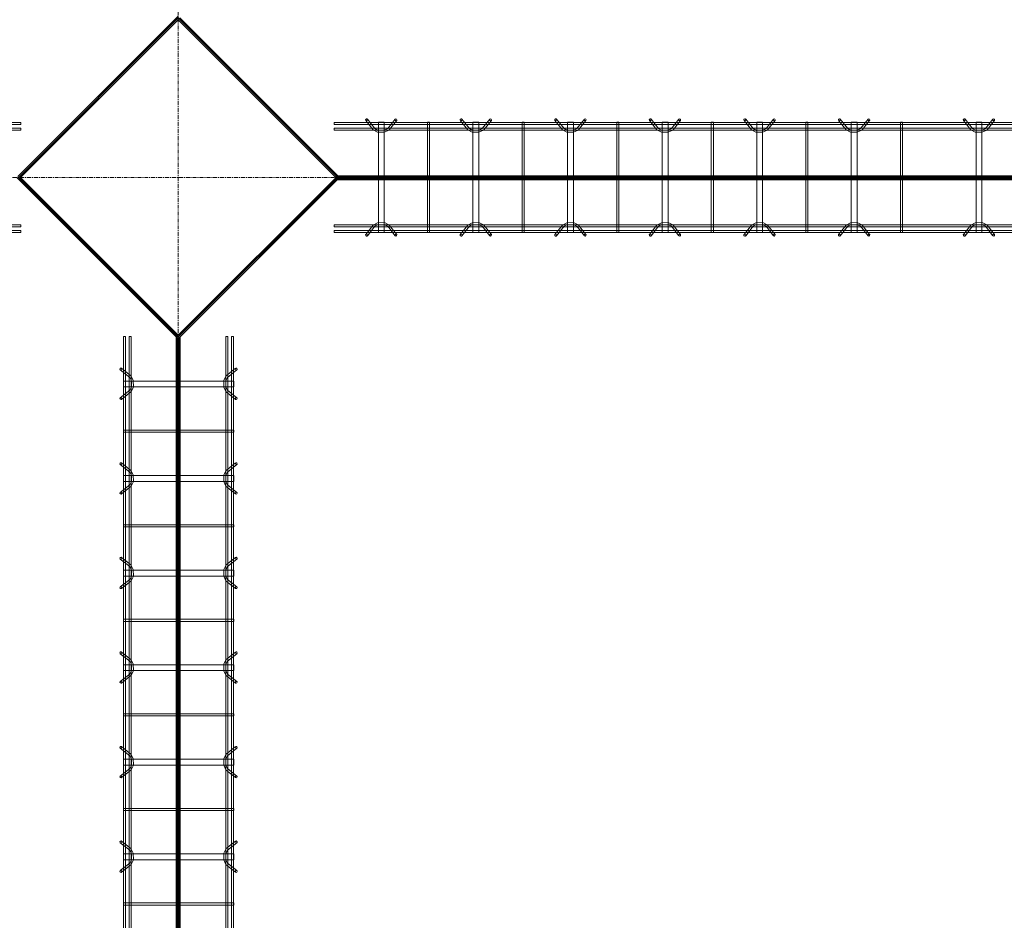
# Model space of a CAD drawing. Header units: inches. Extents: x -4136 to 1945, y -6639 to 12387.
# Tile 495 of 656: x -2193 to -2069, y 11188 to 11302. Entities that reach past the tile are written whole.
import ezdxf

# ---------------------------------------------------------------- set-up
doc = ezdxf.new("R2010")
doc.units = ezdxf.units.IN
doc.header["$MEASUREMENT"] = 0
doc.linetypes.add('Línea de rejilla', pattern=[0.875, 0.5, -0.125, 0.125, -0.125])
for name, color, linetype, lineweight in [('A-FLOR', 7, 'Continuous', 9), ('A-GENM', 7, 'Continuous', 9), ('S-BEAM', 7, 'Continuous', 9), ('S-GRID', 7, 'Continuous', 9)]:
    doc.layers.add(name, color=color, linetype=linetype, lineweight=lineweight)

# ---------------------------------------------------------------- blocks, each defined once
blk = doc.blocks.new('Dowel bar assembly - Dowel bar assembly-672828-SLAB ON GROUND JOINTS')
at = {"layer": 'S-BEAM', "color": 253, "true_color": 0xaaaaaa}
for p, q in [((136, 1.98), (0, 1.98)), ((0, 1.72), (136, 1.72)), ((136, 1.98), (136, 1.72)), ((136, 1.72), (136, 1.98)), ((136, 1.25), (0, 1.25)), ((0, 0.99), (136, 0.99)), ((136, 0.99), (136, 1.25)), ((136, 1.25), (136, 0.99)), ((136, -11.01), (0, -11.01)), ((136, -11.27), (136, -11.01)), ((136, -11.01), (136, -11.27)), ((0, -11.27), (136, -11.27)), ((136, -11.74), (0, -11.74)), ((0, -12), (136, -12)), ((136, -12), (136, -11.74)), ((136, -11.74), (136, -12))]:
    blk.add_line(p, q, dxfattribs=at)
blk = doc.blocks.new('Dowel bar assembly - Dowel bar assembly-673280-SLAB ON GROUND JOINTS')
at = {"layer": 'S-BEAM', "color": 253, "true_color": 0xaaaaaa}
for p, q in [((87.84, 1.98), (0, 1.98)), ((0, 1.98), (0, 1.72)), ((0, 1.72), (0, 1.98)), ((0, 1.72), (87.84, 1.72)), ((4.02, 2.23), (4.97, 1.03)), ((5.18, 1.19), (4.23, 2.39)), ((5.63, 1.99), (5.63, -12.01)), ((6.38, 1.99), (5.63, 1.99)), ((5.63, 1.99), (6.38, 1.99)), ((6.38, -12.01), (6.38, 1.99)), ((7.76, 2.39), (6.81, 1.19)), ((7.01, 1.03), (7.96, 2.23)), ((11.87, 1.99), (11.87, -12.01)), ((12.13, 1.99), (11.87, 1.99)), ((11.87, 1.99), (12.13, 1.99)), ((12.13, -12.01), (12.13, 1.99)), ((16.02, 2.23), (16.97, 1.03)), ((17.18, 1.19), (16.23, 2.39)), ((17.63, 1.99), (17.63, -12.01)), ((18.38, 1.99), (17.63, 1.99)), ((17.63, 1.99), (18.38, 1.99)), ((18.38, -12.01), (18.38, 1.99)), ((19.76, 2.39), (18.81, 1.19)), ((19.01, 1.03), (19.96, 2.23)), ((23.87, 1.99), (23.87, -12.01)), ((24.13, 1.99), (23.87, 1.99)), ((23.87, 1.99), (24.13, 1.99)), ((24.13, -12.01), (24.13, 1.99)), ((28.02, 2.23), (28.97, 1.03)), ((29.18, 1.19), (28.23, 2.39)), ((29.63, 1.99), (29.63, -12.01)), ((30.38, 1.99), (29.63, 1.99)), ((29.63, 1.99), (30.38, 1.99)), ((30.38, -12.01), (30.38, 1.99)), ((31.76, 2.39), (30.81, 1.19)), ((31.01, 1.03), (31.96, 2.23)), ((35.87, 1.99), (35.87, -12.01)), ((36.13, 1.99), (35.87, 1.99)), ((35.87, 1.99), (36.13, 1.99)), ((36.13, -12.01), (36.13, 1.99)), ((40.02, 2.23), (40.97, 1.03)), ((41.18, 1.19), (40.23, 2.39)), ((41.63, 1.99), (41.63, -12.01)), ((42.38, 1.99), (41.63, 1.99)), ((41.63, 1.99), (42.38, 1.99)), ((42.38, -12.01), (42.38, 1.99)), ((43.76, 2.39), (42.81, 1.19)), ((43.01, 1.03), (43.96, 2.23)), ((47.87, 1.99), (47.87, -12.01)), ((48.13, 1.99), (47.87, 1.99)), ((47.87, 1.99), (48.13, 1.99)), ((48.13, -12.01), (48.13, 1.99)), ((52.02, 2.23), (52.97, 1.03)), ((53.18, 1.19), (52.23, 2.39)), ((53.63, 1.99), (53.63, -12.01)), ((54.38, 1.99), (53.63, 1.99)), ((53.63, 1.99), (54.38, 1.99)), ((54.38, -12.01), (54.38, 1.99)), ((55.76, 2.39), (54.81, 1.19)), ((55.01, 1.03), (55.96, 2.23)), ((59.87, 1.99), (59.87, -12.01)), ((60.13, 1.99), (59.87, 1.99)), ((59.87, 1.99), (60.13, 1.99)), ((60.13, -12.01), (60.13, 1.99)), ((64.02, 2.23), (64.97, 1.03)), ((65.18, 1.19), (64.23, 2.39)), ((65.63, 1.99), (65.63, -12.01)), ((66.38, 1.99), (65.63, 1.99)), ((65.63, 1.99), (66.38, 1.99)), ((66.38, -12.01), (66.38, 1.99)), ((67.76, 2.39), (66.81, 1.19)), ((67.01, 1.03), (67.96, 2.23)), ((71.87, 1.99), (71.87, -12.01)), ((72.13, 1.99), (71.87, 1.99)), ((71.87, 1.99), (72.13, 1.99)), ((72.13, -12.01), (72.13, 1.99)), ((79.86, 2.23), (80.81, 1.03)), ((81.01, 1.19), (80.06, 2.39)), ((81.46, 1.99), (81.46, -12.01)), ((82.21, 1.99), (81.46, 1.99)), ((81.46, 1.99), (82.21, 1.99)), ((82.21, -12.01), (82.21, 1.99)), ((83.6, 2.39), (82.65, 1.19)), ((82.85, 1.03), (83.8, 2.23)), ((87.84, 1.98), (87.84, 1.72)), ((87.84, 1.72), (87.84, 1.98)), ((87.84, 1.25), (0, 1.25)), ((0, 0.99), (0, 1.25)), ((0, 1.25), (0, 0.99)), ((0, 0.99), (87.84, 0.99)), ((87.84, 0.99), (87.84, 1.25)), ((87.84, 1.25), (87.84, 0.99)), ((87.84, -11.01), (0, -11.01)), ((0, -11.27), (0, -11.01)), ((0, -11.01), (0, -11.27)), ((4.97, -11.05), (4.02, -12.25)), ((4.23, -12.41), (5.18, -11.21)), ((6.81, -11.21), (7.76, -12.41)), ((7.96, -12.25), (7.01, -11.05)), ((16.97, -11.05), (16.02, -12.25)), ((16.23, -12.41), (17.18, -11.21)), ((18.81, -11.21), (19.76, -12.41)), ((19.96, -12.25), (19.01, -11.05)), ((28.97, -11.05), (28.02, -12.25)), ((28.23, -12.41), (29.18, -11.21)), ((30.81, -11.21), (31.76, -12.41)), ((31.96, -12.25), (31.01, -11.05)), ((40.97, -11.05), (40.02, -12.25)), ((40.23, -12.41), (41.18, -11.21)), ((42.81, -11.21), (43.76, -12.41)), ((43.96, -12.25), (43.01, -11.05)), ((52.97, -11.05), (52.02, -12.25)), ((52.23, -12.41), (53.18, -11.21)), ((54.81, -11.21), (55.76, -12.41)), ((55.96, -12.25), (55.01, -11.05)), ((64.97, -11.05), (64.02, -12.25)), ((64.23, -12.41), (65.18, -11.21)), ((66.81, -11.21), (67.76, -12.41)), ((67.96, -12.25), (67.01, -11.05)), ((80.81, -11.05), (79.86, -12.25)), ((80.06, -12.41), (81.01, -11.21)), ((82.65, -11.21), (83.6, -12.41)), ((83.8, -12.25), (82.85, -11.05)), ((87.84, -11.27), (87.84, -11.01)), ((87.84, -11.01), (87.84, -11.27)), ((0, -11.27), (87.84, -11.27)), ((87.84, -11.74), (0, -11.74)), ((0, -12), (0, -11.74)), ((0, -11.74), (0, -12)), ((0, -12), (87.84, -12)), ((6.38, -12.01), (5.63, -12.01)), ((5.63, -12.01), (6.38, -12.01)), ((12.13, -12.01), (11.87, -12.01)), ((11.87, -12.01), (12.13, -12.01)), ((18.38, -12.01), (17.63, -12.01)), ((17.63, -12.01), (18.38, -12.01)), ((24.13, -12.01), (23.87, -12.01)), ((23.87, -12.01), (24.13, -12.01)), ((30.38, -12.01), (29.63, -12.01)), ((29.63, -12.01), (30.38, -12.01)), ((36.13, -12.01), (35.87, -12.01)), ((35.87, -12.01), (36.13, -12.01)), ((42.38, -12.01), (41.63, -12.01)), ((41.63, -12.01), (42.38, -12.01)), ((48.13, -12.01), (47.87, -12.01)), ((47.87, -12.01), (48.13, -12.01)), ((54.38, -12.01), (53.63, -12.01)), ((53.63, -12.01), (54.38, -12.01)), ((60.13, -12.01), (59.87, -12.01)), ((59.87, -12.01), (60.13, -12.01)), ((66.38, -12.01), (65.63, -12.01)), ((65.63, -12.01), (66.38, -12.01)), ((72.13, -12.01), (71.87, -12.01)), ((71.87, -12.01), (72.13, -12.01)), ((82.21, -12.01), (81.46, -12.01)), ((81.46, -12.01), (82.21, -12.01)), ((87.84, -12), (87.84, -11.74)), ((87.84, -11.74), (87.84, -12))]:
    blk.add_line(p, q, dxfattribs=at)
at = {"layer": 'S-BEAM', "color": 253, "true_color": 0xaaaaaa, "flags": 128}
for points in [[(4.97, 1.03), (5.53, 0.73), (6.39, 0.72), (6.97, 0.99), (7.01, 1.03)], [(5.18, 1.19), (5.62, 0.97), (6.38, 0.98), (6.81, 1.19)], [(16.97, 1.03), (17.53, 0.73), (18.39, 0.72), (18.97, 0.99), (19.01, 1.03)], [(17.18, 1.19), (17.62, 0.97), (18.38, 0.98), (18.81, 1.19)], [(28.97, 1.03), (29.53, 0.73), (30.39, 0.72), (30.97, 0.99), (31.01, 1.03)], [(29.18, 1.19), (29.62, 0.97), (30.38, 0.98), (30.81, 1.19)], [(40.97, 1.03), (41.53, 0.73), (42.39, 0.72), (42.97, 0.99), (43.01, 1.03)], [(41.18, 1.19), (41.62, 0.97), (42.38, 0.98), (42.81, 1.19)], [(52.97, 1.03), (53.53, 0.73), (54.39, 0.72), (54.97, 0.99), (55.01, 1.03)], [(53.18, 1.19), (53.62, 0.97), (54.38, 0.98), (54.81, 1.19)], [(64.97, 1.03), (65.53, 0.73), (66.39, 0.72), (66.97, 0.99), (67.01, 1.03)], [(65.18, 1.19), (65.62, 0.97), (66.38, 0.98), (66.81, 1.19)], [(80.81, 1.03), (81.36, 0.73), (82.22, 0.72), (82.81, 0.99), (82.85, 1.03)], [(81.01, 1.19), (81.46, 0.97), (82.22, 0.98), (82.65, 1.19)], [(4.97, -11.05), (5.53, -10.75), (6.39, -10.74), (6.97, -11.01), (7.01, -11.05)], [(5.18, -11.21), (5.62, -10.99), (6.38, -11), (6.81, -11.21)], [(16.97, -11.05), (17.53, -10.75), (18.39, -10.74), (18.97, -11.01), (19.01, -11.05)], [(17.18, -11.21), (17.62, -10.99), (18.38, -11), (18.81, -11.21)], [(28.97, -11.05), (29.53, -10.75), (30.39, -10.74), (30.97, -11.01), (31.01, -11.05)], [(29.18, -11.21), (29.62, -10.99), (30.38, -11), (30.81, -11.21)], [(40.97, -11.05), (41.53, -10.75), (42.39, -10.74), (42.97, -11.01), (43.01, -11.05)], [(41.18, -11.21), (41.62, -10.99), (42.38, -11), (42.81, -11.21)], [(52.97, -11.05), (53.53, -10.75), (54.39, -10.74), (54.97, -11.01), (55.01, -11.05)], [(53.18, -11.21), (53.62, -10.99), (54.38, -11), (54.81, -11.21)], [(64.97, -11.05), (65.53, -10.75), (66.39, -10.74), (66.97, -11.01), (67.01, -11.05)], [(65.18, -11.21), (65.62, -10.99), (66.38, -11), (66.81, -11.21)], [(80.81, -11.05), (81.36, -10.75), (82.22, -10.74), (82.81, -11.01), (82.85, -11.05)], [(81.01, -11.21), (81.46, -10.99), (82.22, -11), (82.65, -11.21)]]:
    blk.add_lwpolyline(points, dxfattribs=at)
at = {"layer": 'S-BEAM', "color": 253, "true_color": 0xaaaaaa}
for centre, major_axis, start_param, end_param in [((4.12, 2.31), (0.101, 0.08), 5.709265, 8.850858), ((4.12, 2.31), (0.101, 0.08), 2.567673, 5.709265), ((7.86, 2.31), (-0.101, 0.08), 3.715513, 6.857105), ((7.86, 2.31), (-0.101, 0.08), 0.57392, 3.715513), ((16.12, 2.31), (0.101, 0.08), 5.709265, 8.850858), ((16.12, 2.31), (0.101, 0.08), 2.567673, 5.709265), ((19.86, 2.31), (-0.101, 0.08), 3.715513, 6.857105), ((19.86, 2.31), (-0.101, 0.08), 0.57392, 3.715513), ((28.12, 2.31), (0.101, 0.08), 5.709265, 8.850858), ((28.12, 2.31), (0.101, 0.08), 2.567673, 5.709265), ((31.86, 2.31), (-0.101, 0.08), 3.715513, 6.857105), ((31.86, 2.31), (-0.101, 0.08), 0.57392, 3.715513), ((40.12, 2.31), (0.101, 0.08), 5.709265, 8.850858), ((40.12, 2.31), (0.101, 0.08), 2.567673, 5.709265), ((43.86, 2.31), (-0.101, 0.08), 3.715513, 6.857105), ((43.86, 2.31), (-0.101, 0.08), 0.57392, 3.715513), ((52.12, 2.31), (0.101, 0.08), 5.709265, 8.850858), ((52.12, 2.31), (0.101, 0.08), 2.567673, 5.709265), ((55.86, 2.31), (-0.101, 0.08), 3.715513, 6.857105), ((55.86, 2.31), (-0.101, 0.08), 0.57392, 3.715513), ((64.12, 2.31), (0.101, 0.08), 5.709265, 8.850858), ((64.12, 2.31), (0.101, 0.08), 2.567673, 5.709265), ((67.86, 2.31), (-0.101, 0.08), 3.715513, 6.857105), ((67.86, 2.31), (-0.101, 0.08), 0.57392, 3.715513), ((79.96, 2.31), (0.101, 0.08), 5.709265, 8.850858), ((79.96, 2.31), (0.101, 0.08), 2.567673, 5.709265), ((83.7, 2.31), (-0.101, 0.08), 3.715513, 6.857105), ((83.7, 2.31), (-0.101, 0.08), 0.57392, 3.715513), ((4.12, -12.33), (-0.101, 0.08), 3.715513, 6.857105), ((4.12, -12.33), (-0.101, 0.08), 0.57392, 3.715513), ((7.86, -12.33), (0.101, 0.08), 5.709265, 8.850858), ((7.86, -12.33), (0.101, 0.08), 2.567673, 5.709265), ((16.12, -12.33), (-0.101, 0.08), 3.715513, 6.857105), ((16.12, -12.33), (-0.101, 0.08), 0.57392, 3.715513), ((19.86, -12.33), (0.101, 0.08), 5.709265, 8.850858), ((19.86, -12.33), (0.101, 0.08), 2.567673, 5.709265), ((28.12, -12.33), (-0.101, 0.08), 3.715513, 6.857105), ((28.12, -12.33), (-0.101, 0.08), 0.57392, 3.715513), ((31.86, -12.33), (0.101, 0.08), 5.709265, 8.850858), ((31.86, -12.33), (0.101, 0.08), 2.567673, 5.709265), ((40.12, -12.33), (-0.101, 0.08), 3.715513, 6.857105), ((40.12, -12.33), (-0.101, 0.08), 0.57392, 3.715513), ((43.86, -12.33), (0.101, 0.08), 5.709265, 8.850858), ((43.86, -12.33), (0.101, 0.08), 2.567673, 5.709265), ((52.12, -12.33), (-0.101, 0.08), 3.715513, 6.857105), ((52.12, -12.33), (-0.101, 0.08), 0.57392, 3.715513), ((55.86, -12.33), (0.101, 0.08), 5.709265, 8.850858), ((55.86, -12.33), (0.101, 0.08), 2.567673, 5.709265), ((64.12, -12.33), (-0.101, 0.08), 3.715513, 6.857105), ((64.12, -12.33), (-0.101, 0.08), 0.57392, 3.715513), ((67.86, -12.33), (0.101, 0.08), 5.709265, 8.850858), ((67.86, -12.33), (0.101, 0.08), 2.567673, 5.709265), ((79.96, -12.33), (-0.101, 0.08), 3.715513, 6.857105), ((79.96, -12.33), (-0.101, 0.08), 0.57392, 3.715513), ((83.7, -12.33), (0.101, 0.08), 5.709265, 8.850858), ((83.7, -12.33), (0.101, 0.08), 2.567673, 5.709265)]:
    blk.add_ellipse(centre, major_axis=major_axis, ratio=0.816528, start_param=start_param, end_param=end_param, dxfattribs=at)
blk = doc.blocks.new('Dowel bar assembly - Dowel bar assembly-675243-SLAB ON GROUND JOINTS')
at = {"layer": 'S-BEAM', "color": 253, "true_color": 0xaaaaaa}
for p, q in [((425.51, 1.98), (0, 1.98)), ((0, 1.98), (0, 1.72)), ((0, 1.72), (0, 1.98)), ((0, 1.72), (425.51, 1.72)), ((4.02, 2.23), (4.97, 1.03)), ((5.18, 1.19), (4.23, 2.39)), ((5.63, 1.99), (5.63, -12.01)), ((6.38, 1.99), (5.63, 1.99)), ((5.63, 1.99), (6.38, 1.99)), ((6.38, -12.01), (6.38, 1.99)), ((7.76, 2.39), (6.81, 1.19)), ((7.01, 1.03), (7.96, 2.23)), ((11.87, 1.99), (11.87, -12.01)), ((12.13, 1.99), (11.87, 1.99)), ((11.87, 1.99), (12.13, 1.99)), ((12.13, -12.01), (12.13, 1.99)), ((16.02, 2.23), (16.97, 1.03)), ((17.18, 1.19), (16.23, 2.39)), ((17.63, 1.99), (17.63, -12.01)), ((18.38, 1.99), (17.63, 1.99)), ((17.63, 1.99), (18.38, 1.99)), ((18.38, -12.01), (18.38, 1.99)), ((19.76, 2.39), (18.81, 1.19)), ((19.01, 1.03), (19.96, 2.23)), ((23.87, 1.99), (23.87, -12.01)), ((24.13, 1.99), (23.87, 1.99)), ((23.87, 1.99), (24.13, 1.99)), ((24.13, -12.01), (24.13, 1.99)), ((28.02, 2.23), (28.97, 1.03)), ((29.18, 1.19), (28.23, 2.39)), ((29.63, 1.99), (29.63, -12.01)), ((30.38, 1.99), (29.63, 1.99)), ((29.63, 1.99), (30.38, 1.99)), ((30.38, -12.01), (30.38, 1.99)), ((31.76, 2.39), (30.81, 1.19)), ((31.01, 1.03), (31.96, 2.23)), ((35.87, 1.99), (35.87, -12.01)), ((36.13, 1.99), (35.87, 1.99)), ((35.87, 1.99), (36.13, 1.99)), ((36.13, -12.01), (36.13, 1.99)), ((40.02, 2.23), (40.97, 1.03)), ((41.18, 1.19), (40.23, 2.39)), ((41.63, 1.99), (41.63, -12.01)), ((42.38, 1.99), (41.63, 1.99)), ((41.63, 1.99), (42.38, 1.99)), ((42.38, -12.01), (42.38, 1.99)), ((43.76, 2.39), (42.81, 1.19)), ((43.01, 1.03), (43.96, 2.23)), ((47.87, 1.99), (47.87, -12.01)), ((48.13, 1.99), (47.87, 1.99)), ((47.87, 1.99), (48.13, 1.99)), ((48.13, -12.01), (48.13, 1.99)), ((52.02, 2.23), (52.97, 1.03)), ((53.18, 1.19), (52.23, 2.39)), ((53.63, 1.99), (53.63, -12.01)), ((54.38, 1.99), (53.63, 1.99)), ((53.63, 1.99), (54.38, 1.99)), ((54.38, -12.01), (54.38, 1.99)), ((55.76, 2.39), (54.81, 1.19)), ((55.01, 1.03), (55.96, 2.23)), ((59.87, 1.99), (59.87, -12.01)), ((60.13, 1.99), (59.87, 1.99)), ((59.87, 1.99), (60.13, 1.99)), ((60.13, -12.01), (60.13, 1.99)), ((64.02, 2.23), (64.97, 1.03)), ((65.18, 1.19), (64.23, 2.39)), ((65.63, 1.99), (65.63, -12.01)), ((66.38, 1.99), (65.63, 1.99)), ((65.63, 1.99), (66.38, 1.99)), ((66.38, -12.01), (66.38, 1.99)), ((67.76, 2.39), (66.81, 1.19)), ((67.01, 1.03), (67.96, 2.23)), ((71.87, 1.99), (71.87, -12.01)), ((72.13, 1.99), (71.87, 1.99)), ((71.87, 1.99), (72.13, 1.99)), ((72.13, -12.01), (72.13, 1.99)), ((425.51, 1.25), (0, 1.25)), ((0, 0.99), (0, 1.25)), ((0, 1.25), (0, 0.99)), ((0, 0.99), (425.51, 0.99)), ((425.51, -11.01), (0, -11.01)), ((0, -11.27), (0, -11.01)), ((0, -11.01), (0, -11.27)), ((4.97, -11.05), (4.02, -12.25)), ((4.23, -12.41), (5.18, -11.21)), ((6.81, -11.21), (7.76, -12.41)), ((7.96, -12.25), (7.01, -11.05)), ((16.97, -11.05), (16.02, -12.25)), ((16.23, -12.41), (17.18, -11.21)), ((18.81, -11.21), (19.76, -12.41)), ((19.96, -12.25), (19.01, -11.05)), ((28.97, -11.05), (28.02, -12.25)), ((28.23, -12.41), (29.18, -11.21)), ((30.81, -11.21), (31.76, -12.41)), ((31.96, -12.25), (31.01, -11.05)), ((40.97, -11.05), (40.02, -12.25)), ((40.23, -12.41), (41.18, -11.21)), ((42.81, -11.21), (43.76, -12.41)), ((43.96, -12.25), (43.01, -11.05)), ((52.97, -11.05), (52.02, -12.25)), ((52.23, -12.41), (53.18, -11.21)), ((54.81, -11.21), (55.76, -12.41)), ((55.96, -12.25), (55.01, -11.05)), ((64.97, -11.05), (64.02, -12.25)), ((64.23, -12.41), (65.18, -11.21)), ((66.81, -11.21), (67.76, -12.41)), ((67.96, -12.25), (67.01, -11.05)), ((0, -11.27), (425.51, -11.27)), ((425.51, -11.74), (0, -11.74)), ((0, -12), (0, -11.74)), ((0, -11.74), (0, -12)), ((0, -12), (425.51, -12)), ((6.38, -12.01), (5.63, -12.01)), ((5.63, -12.01), (6.38, -12.01)), ((12.13, -12.01), (11.87, -12.01)), ((11.87, -12.01), (12.13, -12.01)), ((18.38, -12.01), (17.63, -12.01)), ((17.63, -12.01), (18.38, -12.01)), ((24.13, -12.01), (23.87, -12.01)), ((23.87, -12.01), (24.13, -12.01)), ((30.38, -12.01), (29.63, -12.01)), ((29.63, -12.01), (30.38, -12.01)), ((36.13, -12.01), (35.87, -12.01)), ((35.87, -12.01), (36.13, -12.01)), ((42.38, -12.01), (41.63, -12.01)), ((41.63, -12.01), (42.38, -12.01)), ((48.13, -12.01), (47.87, -12.01)), ((47.87, -12.01), (48.13, -12.01)), ((54.38, -12.01), (53.63, -12.01)), ((53.63, -12.01), (54.38, -12.01)), ((60.13, -12.01), (59.87, -12.01)), ((59.87, -12.01), (60.13, -12.01)), ((66.38, -12.01), (65.63, -12.01)), ((65.63, -12.01), (66.38, -12.01)), ((72.13, -12.01), (71.87, -12.01)), ((71.87, -12.01), (72.13, -12.01))]:
    blk.add_line(p, q, dxfattribs=at)
at = {"layer": 'S-BEAM', "color": 253, "true_color": 0xaaaaaa, "flags": 128}
for points in [[(4.97, 1.03), (5.53, 0.73), (6.39, 0.72), (6.97, 0.99), (7.01, 1.03)], [(5.18, 1.19), (5.62, 0.97), (6.38, 0.98), (6.81, 1.19)], [(16.97, 1.03), (17.53, 0.73), (18.39, 0.72), (18.97, 0.99), (19.01, 1.03)], [(17.18, 1.19), (17.62, 0.97), (18.38, 0.98), (18.81, 1.19)], [(28.97, 1.03), (29.53, 0.73), (30.39, 0.72), (30.97, 0.99), (31.01, 1.03)], [(29.18, 1.19), (29.62, 0.97), (30.38, 0.98), (30.81, 1.19)], [(40.97, 1.03), (41.53, 0.73), (42.39, 0.72), (42.97, 0.99), (43.01, 1.03)], [(41.18, 1.19), (41.62, 0.97), (42.38, 0.98), (42.81, 1.19)], [(52.97, 1.03), (53.53, 0.73), (54.39, 0.72), (54.97, 0.99), (55.01, 1.03)], [(53.18, 1.19), (53.62, 0.97), (54.38, 0.98), (54.81, 1.19)], [(64.97, 1.03), (65.53, 0.73), (66.39, 0.72), (66.97, 0.99), (67.01, 1.03)], [(65.18, 1.19), (65.62, 0.97), (66.38, 0.98), (66.81, 1.19)], [(4.97, -11.05), (5.53, -10.75), (6.39, -10.74), (6.97, -11.01), (7.01, -11.05)], [(5.18, -11.21), (5.62, -10.99), (6.38, -11), (6.81, -11.21)], [(16.97, -11.05), (17.53, -10.75), (18.39, -10.74), (18.97, -11.01), (19.01, -11.05)], [(17.18, -11.21), (17.62, -10.99), (18.38, -11), (18.81, -11.21)], [(28.97, -11.05), (29.53, -10.75), (30.39, -10.74), (30.97, -11.01), (31.01, -11.05)], [(29.18, -11.21), (29.62, -10.99), (30.38, -11), (30.81, -11.21)], [(40.97, -11.05), (41.53, -10.75), (42.39, -10.74), (42.97, -11.01), (43.01, -11.05)], [(41.18, -11.21), (41.62, -10.99), (42.38, -11), (42.81, -11.21)], [(52.97, -11.05), (53.53, -10.75), (54.39, -10.74), (54.97, -11.01), (55.01, -11.05)], [(53.18, -11.21), (53.62, -10.99), (54.38, -11), (54.81, -11.21)], [(64.97, -11.05), (65.53, -10.75), (66.39, -10.74), (66.97, -11.01), (67.01, -11.05)], [(65.18, -11.21), (65.62, -10.99), (66.38, -11), (66.81, -11.21)]]:
    blk.add_lwpolyline(points, dxfattribs=at)
at = {"layer": 'S-BEAM', "color": 253, "true_color": 0xaaaaaa}
for centre, major_axis, start_param, end_param in [((4.12, 2.31), (0.101, 0.08), 5.709265, 8.850858), ((4.12, 2.31), (0.101, 0.08), 2.567673, 5.709265), ((7.86, 2.31), (-0.101, 0.08), 3.715513, 6.857105), ((7.86, 2.31), (-0.101, 0.08), 0.57392, 3.715513), ((16.12, 2.31), (0.101, 0.08), 5.709265, 8.850858), ((16.12, 2.31), (0.101, 0.08), 2.567673, 5.709265), ((19.86, 2.31), (-0.101, 0.08), 3.715513, 6.857105), ((19.86, 2.31), (-0.101, 0.08), 0.57392, 3.715513), ((28.12, 2.31), (0.101, 0.08), 5.709265, 8.850858), ((28.12, 2.31), (0.101, 0.08), 2.567673, 5.709265), ((31.86, 2.31), (-0.101, 0.08), 3.715513, 6.857105), ((31.86, 2.31), (-0.101, 0.08), 0.57392, 3.715513), ((40.12, 2.31), (0.101, 0.08), 5.709265, 8.850858), ((40.12, 2.31), (0.101, 0.08), 2.567673, 5.709265), ((43.86, 2.31), (-0.101, 0.08), 3.715513, 6.857105), ((43.86, 2.31), (-0.101, 0.08), 0.57392, 3.715513), ((52.12, 2.31), (0.101, 0.08), 5.709265, 8.850858), ((52.12, 2.31), (0.101, 0.08), 2.567673, 5.709265), ((55.86, 2.31), (-0.101, 0.08), 3.715513, 6.857105), ((55.86, 2.31), (-0.101, 0.08), 0.57392, 3.715513), ((64.12, 2.31), (0.101, 0.08), 5.709265, 8.850858), ((64.12, 2.31), (0.101, 0.08), 2.567673, 5.709265), ((67.86, 2.31), (-0.101, 0.08), 3.715513, 6.857105), ((67.86, 2.31), (-0.101, 0.08), 0.57392, 3.715513), ((4.12, -12.33), (-0.101, 0.08), 3.715513, 6.857105), ((4.12, -12.33), (-0.101, 0.08), 0.57392, 3.715513), ((7.86, -12.33), (0.101, 0.08), 5.709265, 8.850858), ((7.86, -12.33), (0.101, 0.08), 2.567673, 5.709265), ((16.12, -12.33), (-0.101, 0.08), 3.715513, 6.857105), ((16.12, -12.33), (-0.101, 0.08), 0.57392, 3.715513), ((19.86, -12.33), (0.101, 0.08), 5.709265, 8.850858), ((19.86, -12.33), (0.101, 0.08), 2.567673, 5.709265), ((28.12, -12.33), (-0.101, 0.08), 3.715513, 6.857105), ((28.12, -12.33), (-0.101, 0.08), 0.57392, 3.715513), ((31.86, -12.33), (0.101, 0.08), 5.709265, 8.850858), ((31.86, -12.33), (0.101, 0.08), 2.567673, 5.709265), ((40.12, -12.33), (-0.101, 0.08), 3.715513, 6.857105), ((40.12, -12.33), (-0.101, 0.08), 0.57392, 3.715513), ((43.86, -12.33), (0.101, 0.08), 5.709265, 8.850858), ((43.86, -12.33), (0.101, 0.08), 2.567673, 5.709265), ((52.12, -12.33), (-0.101, 0.08), 3.715513, 6.857105), ((52.12, -12.33), (-0.101, 0.08), 0.57392, 3.715513), ((55.86, -12.33), (0.101, 0.08), 5.709265, 8.850858), ((55.86, -12.33), (0.101, 0.08), 2.567673, 5.709265), ((64.12, -12.33), (-0.101, 0.08), 3.715513, 6.857105), ((64.12, -12.33), (-0.101, 0.08), 0.57392, 3.715513), ((67.86, -12.33), (0.101, 0.08), 5.709265, 8.850858), ((67.86, -12.33), (0.101, 0.08), 2.567673, 5.709265)]:
    blk.add_ellipse(centre, major_axis=major_axis, ratio=0.816528, start_param=start_param, end_param=end_param, dxfattribs=at)

msp = doc.modelspace()

# ---------------------------------------------------------------- hatches: boundary and pattern name
at = {"layer": 'A-GENM', "true_color": 0xff0000}
for points in [[(-2173.32374, 11302.90475), (-2173.10103, 11302.68204), (-2173.32374, 11302.45933), (-2193.34367, 11282.4394), (-2193.45502, 11282.32804), (-2193.67773, 11282.55075), (-2193.59224, 11282.63625)], [(-2173.32374, 11302.90475), (-2173.10103, 11302.68204), (-2173.32374, 11302.45933), (-2193.34367, 11282.4394), (-2193.45502, 11282.32804), (-2193.67773, 11282.55075)], [(-2153.19245, 11282.32804), (-2173.32374, 11302.45933), (-2173.10103, 11302.68204), (-2152.96974, 11282.55075)], [(-2153.19245, 11282.32804), (-2173.32374, 11302.45933), (-2173.10103, 11302.68204), (-2152.96974, 11282.55075)], [(-2193.78909, 11282.4394), (-2193.67773, 11282.55075), (-2193.45502, 11282.32804), (-2193.34367, 11282.4394), (-2173.32374, 11262.41947), (-2173.43509, 11262.30811), (-2173.21238, 11262.0854), (-2173.32374, 11261.97404), (-2173.52059, 11262.1709), (-2193.59224, 11282.24255)], [(-2193.78909, 11282.4394), (-2193.74565, 11282.48284), (-2193.67773, 11282.55075), (-2193.45502, 11282.32804), (-2193.34367, 11282.4394), (-2173.32374, 11262.41947), (-2173.43509, 11262.30811), (-2173.21238, 11262.0854), (-2173.2803, 11262.01748), (-2173.32374, 11261.97404), (-2173.36718, 11262.01748), (-2193.74565, 11282.39596)], [(-2173.43509, 11262.30811), (-2173.32374, 11262.41947), (-2153.29154, 11282.45166), (-2153.1504, 11282.59281), (-2153.0811, 11282.66211), (-2153.0118, 11282.59281), (-2152.85839, 11282.4394), (-2153.09868, 11282.19911), (-2173.12689, 11262.1709), (-2173.21238, 11262.0854)], [(-2173.43509, 11262.30811), (-2173.32374, 11262.41947), (-2153.0811, 11282.66211), (-2152.85839, 11282.4394), (-2152.94527, 11282.35252), (-2173.21238, 11262.0854)]]:
    msp.add_hatch(color=1, dxfattribs=at).paths.add_polyline_path(points, flags=0)
at = {"layer": 'A-GENM', "true_color": 0x0000ff}
for points in [[(-2153.29154, 11282.64941), (-2153.0938, 11282.64941), (-2153.29154, 11282.45166)], [(-2153.29154, 11282.64789), (-2153.09532, 11282.64789), (-2153.29154, 11282.45166)], [(-2153.29154, 11282.56253), (-2153.18068, 11282.56253), (-2153.29154, 11282.45166)], [(-2153.29154, 11282.56101), (-2153.1822, 11282.56101), (-2153.29154, 11282.45166)], [(-1943.32374, 11282.13933), (-2153.15845, 11282.13933), (-2152.85839, 11282.4394), (-2152.98152, 11282.56253), (-1943.32374, 11282.56253)], [(-1943.32374, 11282.19911), (-2153.09868, 11282.19911), (-2152.85839, 11282.4394), (-2153.0118, 11282.59281), (-1943.32374, 11282.59281)], [(-1943.32374, 11282.21697), (-2153.08082, 11282.21697), (-2152.85839, 11282.4394), (-2152.98, 11282.56101), (-1943.32374, 11282.56101)], [(-1943.32374, 11282.22621), (-2153.07157, 11282.22621), (-2152.85839, 11282.4394), (-2153.06688, 11282.64789), (-1943.32374, 11282.64789)], [(-1943.32374, 11282.4394), (-2152.85839, 11282.4394), (-2153.0684, 11282.64941), (-1943.32374, 11282.64941)], [(-1943.32374, 11282.35252), (-2152.94527, 11282.35252), (-2152.85839, 11282.4394), (-1943.32374, 11282.4394)], [(-2173.58036, 10836.55815), (-2173.58036, 11262.23067), (-2173.32374, 11261.97404), (-2173.15717, 11262.14062), (-2173.15717, 10836.55815)], [(-2173.52059, 10836.55815), (-2173.52059, 11262.1709), (-2173.32374, 11261.97404), (-2173.21238, 11262.0854), (-2173.12689, 11262.1709), (-2173.12689, 10836.55815)], [(-2173.50273, 10836.55815), (-2173.50273, 11262.15304), (-2173.32374, 11261.97404), (-2173.15869, 11262.13909), (-2173.15869, 10836.55815)], [(-2173.49348, 10836.55815), (-2173.49348, 11262.14379), (-2173.32374, 11261.97404), (-2173.07181, 11262.22598), (-2173.07181, 10836.55815)], [(-2173.36718, 10836.55815), (-2173.36718, 11262.01748), (-2173.32374, 11261.97404), (-2173.2803, 11262.01748), (-2173.2803, 10836.55815)], [(-2173.2803, 10836.55815), (-2173.2803, 11262.01748), (-2173.07029, 11262.2275), (-2173.07029, 10836.55815)]]:
    msp.add_hatch(color=5, dxfattribs=at).paths.add_polyline_path(points, flags=0)

# ---------------------------------------------------------------- linework, layer by layer
at = {"layer": 'A-FLOR'}
for p, q in [((-2193.56638, 11282.4394), (-2173.32374, 11302.68204)), ((-2173.32374, 11302.68204), (-2153.0811, 11282.4394)), ((-2173.32374, 11262.19676), (-2193.56638, 11282.4394)), ((-2153.0811, 11282.4394), (-2173.32374, 11262.19676))]:
    msp.add_line(p, q, dxfattribs=at)
at = {"layer": 'A-GENM', "color": 1, "true_color": 0xff0000}
for p, q in [((-2193.67773, 11282.55075), (-2173.32374, 11302.90475)), ((-2173.32374, 11302.90475), (-2193.67773, 11282.55075)), ((-2193.63161, 11282.59688), (-2173.32374, 11302.90475)), ((-2173.32374, 11302.90475), (-2193.59224, 11282.63625)), ((-2193.34367, 11282.4394), (-2173.32374, 11302.45933)), ((-2193.34367, 11282.4394), (-2173.32374, 11302.45933)), ((-2173.32374, 11302.45933), (-2193.34367, 11282.4394)), ((-2173.32374, 11302.45933), (-2193.34367, 11282.4394)), ((-2173.32374, 11302.45933), (-2153.19245, 11282.32804)), ((-2173.32374, 11302.45933), (-2153.19245, 11282.32804)), ((-2153.19245, 11282.32804), (-2173.32374, 11302.45933)), ((-2153.19245, 11282.32804), (-2173.32374, 11302.45933)), ((-2173.10103, 11302.68204), (-2152.96974, 11282.55075)), ((-2152.96974, 11282.55075), (-2173.10103, 11302.68204)), ((-2173.10103, 11302.68204), (-2152.96974, 11282.55075)), ((-2152.96974, 11282.55075), (-2173.10103, 11302.68204)), ((-2173.36718, 11262.01748), (-2193.74565, 11282.39596)), ((-2193.63161, 11282.28192), (-2173.48122, 11262.13152)), ((-2173.50273, 11262.15304), (-2193.6101, 11282.26041)), ((-2193.59224, 11282.24255), (-2173.52059, 11262.1709)), ((-2193.34367, 11282.4394), (-2173.32374, 11262.41947)), ((-2173.32374, 11262.41947), (-2193.34367, 11282.4394)), ((-2193.34367, 11282.4394), (-2173.32374, 11262.41947)), ((-2173.32374, 11262.41947), (-2193.34367, 11282.4394)), ((-2173.32374, 11262.41947), (-2153.0811, 11282.66211)), ((-2153.0811, 11282.66211), (-2173.32374, 11262.41947)), ((-2173.32374, 11262.41947), (-2153.29154, 11282.45166)), ((-2153.29154, 11282.45166), (-2173.32374, 11262.41947)), ((-2152.94527, 11282.35252), (-2173.21238, 11262.0854)), ((-2153.08082, 11282.21697), (-2173.21238, 11262.0854)), ((-2173.16626, 11262.13152), (-2153.05931, 11282.23848)), ((-2153.19245, 11282.32804), (-2152.96974, 11282.55075)), ((-2152.96974, 11282.55075), (-2153.19245, 11282.32804)), ((-2152.96974, 11282.55075), (-2153.19245, 11282.32804)), ((-2153.19245, 11282.32804), (-2152.96974, 11282.55075)), ((-2153.18977, 11282.55344), (-2153.0811, 11282.66211)), ((-2153.0811, 11282.66211), (-2153.1504, 11282.59281)), ((-2152.97243, 11282.55344), (-2153.0811, 11282.66211)), ((-2153.0811, 11282.66211), (-2153.0118, 11282.59281)), ((-2153.0811, 11282.66211), (-2152.85839, 11282.4394)), ((-2152.85839, 11282.4394), (-2153.0811, 11282.66211)), ((-2152.99394, 11282.30385), (-2153.08082, 11282.21697)), ((-2152.85839, 11282.4394), (-2152.99394, 11282.30385)), ((-2152.85839, 11282.4394), (-2152.94527, 11282.35252)), ((-2173.12689, 11262.1709), (-2153.09868, 11282.19911)), ((-2173.41585, 11262.06616), (-2173.50273, 11262.15304)), ((-2173.32374, 11261.97404), (-2173.41585, 11262.06616)), ((-2173.32374, 11261.97404), (-2173.36718, 11262.01748)), ((-2173.32374, 11261.97404), (-2173.21238, 11262.0854)), ((-2173.2803, 11262.01748), (-2173.32374, 11261.97404)), ((-2173.21238, 11262.0854), (-2173.2803, 11262.01748))]:
    msp.add_line(p, q, dxfattribs=at)
at = {"layer": 'A-GENM', "color": 5, "true_color": 0x0000ff}
for p, q in [((-2153.29154, 11282.45166), (-2153.29154, 11282.64941)), ((-2153.29154, 11282.64941), (-2153.29154, 11282.45166)), ((-2153.29154, 11282.45166), (-2153.0938, 11282.64941)), ((-2153.0938, 11282.64941), (-2153.29154, 11282.64941)), ((-2153.0938, 11282.64941), (-2153.29154, 11282.45166)), ((-2153.29154, 11282.45166), (-2153.09532, 11282.64789)), ((-2153.09532, 11282.64789), (-2153.29154, 11282.64789)), ((-2153.09532, 11282.64789), (-2153.29154, 11282.45166)), ((-2153.29154, 11282.64789), (-2153.29154, 11282.45166)), ((-2153.29154, 11282.45166), (-2153.29154, 11282.64789)), ((-2153.29154, 11282.45166), (-2153.29154, 11282.59281)), ((-2153.29154, 11282.59281), (-2153.29154, 11282.55344)), ((-2153.29154, 11282.59281), (-2153.1504, 11282.59281)), ((-2153.29154, 11282.59281), (-2153.1504, 11282.59281)), ((-2153.29154, 11282.45166), (-2153.29154, 11282.56253)), ((-2153.29154, 11282.56253), (-2153.29154, 11282.45166)), ((-2153.29154, 11282.45166), (-2153.18068, 11282.56253)), ((-2153.18068, 11282.56253), (-2153.29154, 11282.56253)), ((-2153.18068, 11282.56253), (-2153.29154, 11282.45166)), ((-2153.29154, 11282.45166), (-2153.1822, 11282.56101)), ((-2153.1822, 11282.56101), (-2153.29154, 11282.56101)), ((-2153.1822, 11282.56101), (-2153.29154, 11282.45166)), ((-2153.29154, 11282.56101), (-2153.29154, 11282.45166)), ((-2153.29154, 11282.45166), (-2153.29154, 11282.56101)), ((-2153.29154, 11282.55344), (-2153.29154, 11282.45166)), ((-2153.18977, 11282.55344), (-2153.29154, 11282.55344)), ((-2153.18977, 11282.55344), (-2153.29154, 11282.55344)), ((-2153.18977, 11282.55344), (-2153.1504, 11282.59281)), ((-2153.15845, 11282.13933), (-2152.85839, 11282.4394)), ((-2152.85839, 11282.4394), (-2153.15845, 11282.13933)), ((-2153.09868, 11282.19911), (-2153.05931, 11282.23848)), ((-2153.08082, 11282.21697), (-2152.85839, 11282.4394)), ((-2152.99394, 11282.30385), (-2153.08082, 11282.21697)), ((-2153.08082, 11282.21697), (-1943.32374, 11282.21697)), ((-2152.85839, 11282.4394), (-2153.07157, 11282.22621)), ((-2153.07157, 11282.22621), (-2152.85839, 11282.4394)), ((-1943.32374, 11282.22621), (-2153.07157, 11282.22621)), ((-2152.85839, 11282.4394), (-2153.0684, 11282.64941)), ((-2153.0684, 11282.64941), (-2152.85839, 11282.4394)), ((-1943.32374, 11282.64941), (-2153.0684, 11282.64941)), ((-2152.85839, 11282.4394), (-2153.06688, 11282.64789)), ((-2153.06688, 11282.64789), (-2152.85839, 11282.4394)), ((-1943.32374, 11282.64789), (-2153.06688, 11282.64789)), ((-1943.32374, 11282.23848), (-2153.05931, 11282.23848)), ((-2153.05931, 11282.23848), (-1943.32374, 11282.23848)), ((-2152.97243, 11282.55344), (-2153.0118, 11282.59281)), ((-2153.0118, 11282.59281), (-1943.32374, 11282.59281)), ((-2153.0118, 11282.59281), (-1943.32374, 11282.59281)), ((-2152.85839, 11282.4394), (-2152.99394, 11282.30385)), ((-2152.99394, 11282.30385), (-1943.32374, 11282.30385)), ((-2152.98152, 11282.56253), (-2152.85839, 11282.4394)), ((-2152.85839, 11282.4394), (-2152.98152, 11282.56253)), ((-1943.32374, 11282.56253), (-2152.98152, 11282.56253)), ((-2152.85839, 11282.4394), (-2152.98, 11282.56101)), ((-2152.98, 11282.56101), (-2152.85839, 11282.4394)), ((-1943.32374, 11282.56101), (-2152.98, 11282.56101)), ((-1943.32374, 11282.55344), (-2152.97243, 11282.55344)), ((-1943.32374, 11282.55344), (-2152.97243, 11282.55344)), ((-2152.85839, 11282.4394), (-2152.94527, 11282.35252)), ((-2152.94527, 11282.35252), (-2152.85839, 11282.4394)), ((-2152.94527, 11282.35252), (-1943.32374, 11282.35252)), ((-1943.32374, 11282.4394), (-2152.85839, 11282.4394)), ((-1943.32374, 11282.13933), (-2153.15845, 11282.13933)), ((-2153.09868, 11282.19911), (-1943.32374, 11282.19911)), ((-2153.09868, 11282.19911), (-1943.32374, 11282.19911)), ((-2173.58036, 11262.23067), (-2173.32374, 11261.97404)), ((-2173.32374, 11261.97404), (-2173.58036, 11262.23067)), ((-2173.58036, 10836.55815), (-2173.58036, 11262.23067)), ((-2173.52059, 11262.1709), (-2173.52059, 10836.55815)), ((-2173.52059, 11262.1709), (-2173.52059, 10836.55815)), ((-2173.52059, 11262.1709), (-2173.48122, 11262.13152)), ((-2173.32374, 11261.97404), (-2173.50273, 11262.15304)), ((-2173.50273, 11262.15304), (-2173.50273, 10836.55815)), ((-2173.41585, 11262.06616), (-2173.50273, 11262.15304)), ((-2173.49348, 11262.14379), (-2173.32374, 11261.97404)), ((-2173.32374, 11261.97404), (-2173.49348, 11262.14379)), ((-2173.49348, 10836.55815), (-2173.49348, 11262.14379)), ((-2173.48122, 10836.55815), (-2173.48122, 11262.13152)), ((-2173.48122, 11262.13152), (-2173.48122, 10836.55815)), ((-2173.41585, 11262.06616), (-2173.41585, 10836.55815)), ((-2173.32374, 11261.97404), (-2173.41585, 11262.06616)), ((-2173.36718, 11262.01748), (-2173.32374, 11261.97404)), ((-2173.32374, 11261.97404), (-2173.36718, 11262.01748)), ((-2173.36718, 10836.55815), (-2173.36718, 11262.01748)), ((-2173.32374, 11261.97404), (-2173.07029, 11262.2275)), ((-2173.07181, 11262.22598), (-2173.32374, 11261.97404)), ((-2173.07181, 11262.22598), (-2173.32374, 11261.97404)), ((-2173.15717, 11262.14062), (-2173.32374, 11261.97404)), ((-2173.32374, 11261.97404), (-2173.15717, 11262.14062)), ((-2173.15869, 11262.13909), (-2173.32374, 11261.97404)), ((-2173.32374, 11261.97404), (-2173.15869, 11262.13909)), ((-2173.2803, 11262.01748), (-2173.32374, 11261.97404)), ((-2173.07029, 11262.2275), (-2173.2803, 11262.01748)), ((-2173.2803, 11262.01748), (-2173.2803, 10836.55815)), ((-2173.16626, 11262.13152), (-2173.12689, 11262.1709)), ((-2173.16626, 10836.55815), (-2173.16626, 11262.13152)), ((-2173.16626, 10836.55815), (-2173.16626, 11262.13152)), ((-2173.15869, 10836.55815), (-2173.15869, 11262.13909)), ((-2173.15717, 10836.55815), (-2173.15717, 11262.14062)), ((-2173.12689, 11262.1709), (-2173.12689, 10836.55815)), ((-2173.12689, 11262.1709), (-2173.12689, 10836.55815)), ((-2173.07181, 10836.55815), (-2173.07181, 11262.22598)), ((-2173.07029, 10836.55815), (-2173.07029, 11262.2275))]:
    msp.add_line(p, q, dxfattribs=at)
at = {"layer": 'S-GRID', "color": 253, "linetype": 'Línea de rejilla', "true_color": 0xaaaaaa}
for p, q in [((-2173.32374, 9772.6103), (-2173.32374, 12288.55505)), ((-1777.2452, 11282.4394), (-4038.05123, 11282.4394))]:
    msp.add_line(p, q, dxfattribs=at)

# ---------------------------------------------------------------- block references
at = {"layer": 'S-BEAM', "color": 253, "true_color": 0xaaaaaa}
for name, p in [('Dowel bar assembly - Dowel bar assembly-672828-SLAB ON GROUND JOINTS', (-2329.30578, 11287.44959)), ('Dowel bar assembly - Dowel bar assembly-673280-SLAB ON GROUND JOINTS', (-2153.55578, 11287.44959))]:
    msp.add_blockref(name, p, dxfattribs=at)
at = {"layer": 'S-BEAM', "color": 253, "true_color": 0xaaaaaa, "rotation": 269.9999999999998}
msp.add_blockref('Dowel bar assembly - Dowel bar assembly-675243-SLAB ON GROUND JOINTS', (-2168.2701, 11262.2402), dxfattribs=at)

doc.saveas('drawing.dxf')
